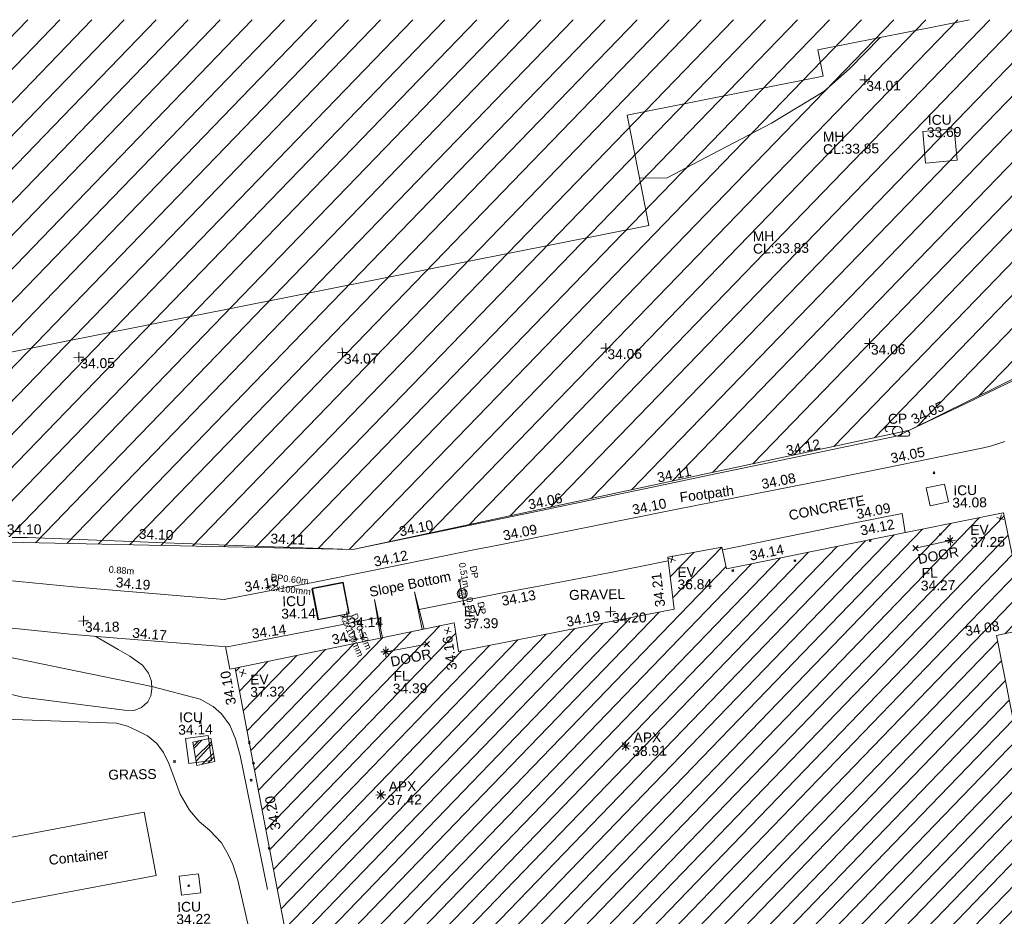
# Model space of a CAD drawing. Header units: millimetres. Extents: x -287732 to 520720, y -103372 to 287754.
# Tile 356 of 380: x 261136 to 298493, y 248016 to 282016. Entities that reach past the tile are written whole.
import ezdxf

# ---------------------------------------------------------------- set-up
doc = ezdxf.new("R2010")
doc.units = ezdxf.units.MM
for name, pattern in [('IMPORT-HIDDEN2 _3_', [4762.5, 3175, -1587.5]), ('IMPORT-UG_ELEC_LV_QLB2 _2_', [2700, 1500, -300.0000000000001, 0, -250, 150, -300.0000000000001, 0, -200]), ('IMPORT-UG_ELEC_STREET LIGHTING_QLB2 _2_', [2700, 1500, -300.0000000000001, 0, -250, 150, -300.0000000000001, 0, -200]), ('IMPORT-UG_WATER_QLB2 _2_', [2500, 1500, -300.0000000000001, 0, -50, 150, -300.0000000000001, 0, -200])]:
    doc.linetypes.add(name, pattern=pattern)
for name, color, linetype, lineweight, true_color in [('00_TOPO_APEX_BUILDING', 7, 'Continuous', 9, 0x666666), ('00_TOPO_EAVE', 7, 'Continuous', 9, 0x666666), ('00_TOPO_FURN_POLE_CAMERA', 7, 'Continuous', 9, 0x666666), ('00_TOPO_LEVEL_FLOOR', 7, 'Continuous', 9, 0x666666), ('00_TOPO_SERV_MH', 7, 'Continuous', 9, 0x666666), ('00_TOPO_SERV_STOP_VALVE', 7, 'Continuous', 9, 0x666666), ('00_UAV_APEX_BUILDING', 7, 'Continuous', 9, 0x666666), ('00_UAV_BUILDING_HATCH', 7, 'Continuous', 9, 0x999999), ('00_UAV_BUILDING_OUTLINE', 5, 'Continuous', 9, 0x0000ff), ('00_UAV_EAVE', 7, 'Continuous', 9, 0x666666), ('00_UAV_FENCE', 7, 'Continuous', 9, 0x264c2f), ('00_UAV_FOOTPATH', 7, 'Continuous', 9, 0xa50000), ('00_UAV_FORM_LINES', 7, 'Continuous', 9, 0x666666), ('00_UAV_FURN_POLE_CAMERA', 7, 'Continuous', 9, 0x5200a5), ('00_UAV_HEDGE', 7, 'Continuous', 9, 0x52a552), ('00_UAV_INT_DOOR', 7, 'Continuous', 9, 0x7f4f3f), ('00_UAV_LEVEL_FLOOR', 7, 'Continuous', 9, 0x666666), ('00_UAV_LEVEL_SPOT', 7, 'Continuous', 9, 0x666666), ('00_UAV_SERV_IC', 5, 'Continuous', 9, 0x0000ff), ('00_UAV_SLOPE_BOTTOM', 30, 'Continuous', 9, 0xff7f00), ('00_UAV_WALL_RETAINING', 7, 'Continuous', 9, 0x7c00a5), ('01_DTM_CONTOUR_MNR', 7, 'Continuous', 9, 0xa5a552), ('12333-PUM-2D-U-0001-C01 - Rev2_REVIT IMPORT_dwg', 7, 'Continuous', 9, 0x767676), ('PUM-CHAMBER EXTENTS', 6, 'IMPORT-HIDDEN2 _3_', 9, 0xff00ff), ('PUM-ELECTRIC-LV-QLB2', 1, 'IMPORT-UG_ELEC_LV_QLB2 _2_', 9, 0xff0000), ('PUM-ELECTRIC-MH', 1, 'Continuous', 9, 0xff0000), ('PUM-UNABLE TO SURVEY', 190, 'Continuous', 9, 0x7f00ff), ('PUM-WATER-MH', 5, 'Continuous', 9, 0x0000ff), ('PUM-WATER-QLB2', 5, 'IMPORT-UG_WATER_QLB2 _2_', 9, 0x0000ff)]:
    doc.layers.add(name, color=color, linetype=linetype, lineweight=lineweight, true_color=true_color)
for name, color, linetype, lineweight in [('00_UAV_BUILDING_UNDER_CONSTRUCTION', 7, 'Continuous', 9), ('00_UAV_CONTAINER', 7, 'Continuous', 9), ('00_UAV_SURFACE', 7, 'Continuous', 9), ('00_UAV_SURVEY_TEXT', 7, 'Continuous', 9), ('GEN-TEXT', 7, 'Continuous', 9)]:
    doc.layers.add(name, color=color, linetype=linetype, lineweight=lineweight)
doc.styles.add('Arial_1', font='arial.ttf', dxfattribs={"height": 250})
doc.styles.add('Swis721 Lt BT', font='swissl.ttf', dxfattribs={"height": 399.9999999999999})
doc.styles.add('Swis721 Lt BT_2', font='swissl.ttf', dxfattribs={"height": 375})

# ---------------------------------------------------------------- blocks, each defined once
blk = doc.blocks.new('12333-PUM-2D-U-0001-C01 - Rev2_REVIT IMPORT_dwg_MSL_Apex_SYM-2077252-Site Location Plan Proposed')
at = {"layer": '00_TOPO_APEX_BUILDING', "color": 254, "true_color": 0xcccccc, "flags": 128}
for points in [[(0, -500.8627267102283), (0, 0), (-500.8627267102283, 0)], [(354.163430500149, 354.1634305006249), (0, 0), (-354.1634305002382, 354.1634305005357)], [(354.1634305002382, -354.1634305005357), (0, 0), (-354.163430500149, -354.1634305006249)], [(500.8627267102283, 0), (0, 0), (0, 500.8627267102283)]]:
    blk.add_lwpolyline(points, dxfattribs=at)
blk = doc.blocks.new('12333-PUM-2D-U-0001-C01 - Rev2_REVIT IMPORT_dwg_MSL_Eaves_SYM_1-V82-Site Location Plan Proposed')
at = {"layer": '00_TOPO_EAVE', "color": 254, "true_color": 0xcccccc}
for p, q in [((356.5791934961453, -116.0873754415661), (-356.5791934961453, 116.0873754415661)), ((-116.0873754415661, -356.5791934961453), (116.0873754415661, 356.5791934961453))]:
    blk.add_line(p, q, dxfattribs=at)
blk = doc.blocks.new('12333-PUM-2D-U-0001-C01 - Rev2_REVIT IMPORT_dwg_MSL_cctvPole_SYM-2077583-Site Location Plan Proposed')
at = {"layer": '00_TOPO_FURN_POLE_CAMERA', "color": 254, "true_color": 0xcccccc}
for p, q in [((0, 500.1082586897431), (-1000.216517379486, 500.1082586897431)), ((0, -500.1082586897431), (1000.21651737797, -500.1082586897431))]:
    blk.add_line(p, q, dxfattribs=at)
blk.add_circle((0, 0), 500.1082586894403, dxfattribs=at)
for centre, radius, start, end in [((-1000.216517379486, 250.0541293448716), 250.0541293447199, 89.99999999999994, 269.9999999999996), ((1000.21651737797, -250.0541293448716), 250.0541293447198, 269.9999999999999, 89.99999999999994)]:
    blk.add_arc(centre, radius, start, end, dxfattribs=at)
blk = doc.blocks.new('12333-PUM-2D-U-0001-C01 - Rev2_REVIT IMPORT_dwg_MSL_Sluice_Valve_SYM-2077246-Site Location Plan Proposed')
at = {"layer": '00_TOPO_SERV_STOP_VALVE', "color": 254, "true_color": 0xcccccc}
blk.add_circle((0, 0), 500.0000000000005, dxfattribs=at)
at = {"layer": '00_TOPO_SERV_STOP_VALVE', "insert": (0, 198.9876086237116), "char_height": 399.9999999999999, "width": 785.1100955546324, "attachment_point": 2, "line_spacing_factor": 1.005061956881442, "style": 'Swis721 Lt BT'}
blk.add_mtext('SV', dxfattribs=at)
blk = doc.blocks.new('12333-PUM-2D-U-0001-C01 - Rev2_REVIT IMPORT_dwg_MSL_FLlvl_SYM-V156-Site Location Plan Proposed')
at = {"layer": '00_TOPO_LEVEL_FLOOR', "color": 254, "true_color": 0xcccccc, "flags": 128}
for points in [[(0, -38.9261101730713), (0, 0), (-38.9261101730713, 0)], [(38.9261101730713, 0), (0, 0), (0, 38.9261101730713)]]:
    blk.add_lwpolyline(points, dxfattribs=at)
blk = doc.blocks.new('12333-PUM-2D-U-0001-C01 - Rev2_REVIT IMPORT_dwg_MSL_Node_Linework-V178-Site Location Plan Proposed')
at = {"layer": '00_UAV_INT_DOOR', "color": 9, "true_color": 0xd4c4bf, "flags": 128}
for points in [[(530.3860888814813, 530.3860888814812), (0, 0), (-530.3860888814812, 530.3860888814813)], [(530.3860888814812, -530.3860888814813), (0, 0), (-530.3860888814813, -530.3860888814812)]]:
    blk.add_lwpolyline(points, dxfattribs=at)
blk = doc.blocks.new('12333-PUM-2D-U-0001-C01 - Rev2_REVIT IMPORT_dwg_UAV-2077255-Site Location Plan Proposed')
at = {"layer": '00_UAV_LEVEL_SPOT', "color": 254, "true_color": 0xcccccc, "flags": 128}
for points in [[(0, -500.0000000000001), (0, 0), (-500.0000000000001, 0)], [(500.0000000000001, 0), (0, 0), (0, 500.0000000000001)]]:
    blk.add_lwpolyline(points, dxfattribs=at)
blk = doc.blocks.new('12333-PUM-2D-U-0001-C01 - Rev2_REVIT IMPORT_dwg_MGS62954_T2_Galway_ITM_3d_Rev1-2077680-Site Location Plan Proposed')
at = {"layer": '00_UAV_BUILDING_HATCH', "true_color": 0xcccccc}
h = blk.add_hatch(dxfattribs=at)
h.set_pattern_fill('FP_1', color=254, style=0, pattern_type=2)
h.set_pattern_definition([(45, (0, 0), (-441.9417382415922, 441.9417382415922), [])])
h.paths.add_polyline_path([(534124497.0780003, 725775488.5585002), (534146780.0780002, 725779531.5585002), (534146621.0780002, 725780328.5585002), (534183857.1075001, 725787049.1125003), (534184497.1075001, 725783702.1125001), (534202575.1075001, 725786975.1125003), (534201976.1075, 725790381.1125002), (534239197.0865001, 725797194.0905002), (534239338.0865001, 725796376.0905002), (534261663.0865001, 725800388.0905001), (534259564.2060555, 725811742.1253061), (534258677.2803519, 725812121.8622999), (534251257.0865, 725810806.0905002), (534250975.0865, 725812184.0905002), (534249213.0865002, 725811873.0905002), (534249448.0865, 725810468.0905002), (534244617.0865, 725809642.0905), (534241121.0865001, 725828862.0905001), (534229957.0865001, 725826793.0905), (534233411.0865, 725807582.0905), (534221779.0865001, 725805445.0905001), (534220752.0865002, 725810867.0905001), (534215719.0865001, 725809946.0905001), (534216316.0865001, 725806625.0905002), (534217076.0865, 725806760.0905002), (534217446.0865001, 725804662.0905001), (534205756.3195001, 725802533.2090001), (534204628.3195002, 725808845.209), (534205810.3195, 725809078.2090003), (534204970.3195001, 725813494.2090002), (534194424.3195002, 725811546.2090002), (534194268.3195002, 725812372.2090002), (534192207.3195, 725812030.2090002), (534192421.3195001, 725810057.2090002), (534184208.6855001, 725808590.6470003), (534184063.6855002, 725809679.6470002), (534175719.6855002, 725808111.6470002), (534177568.6855002, 725797421.6470003), (534162796.3485001, 725794713.2465), (534162440.3485001, 725796856.2465003), (534164478.3485001, 725797191.2465001), (534163879.3485, 725800515.2465003), (534159002.3485001, 725799595.2465), (534159605.3485001, 725796262.2465003), (534160352.3485001, 725796441.2465003), (534160696.3485001, 725794215.2465001), (534156777.3485001, 725793541.2465), (534156175.3485001, 725796880.2465001), (534147633.3485, 725795342.2465001), (534144688.0165001, 725811270.4695), (534133601.7440002, 725809323.8415003), (534137148.0780001, 725790044.5585002), (534122321.0780001, 725787372.5585002), (534124333.8503805, 725776380.0093426)])
at = {"layer": '00_UAV_BUILDING_OUTLINE', "color": 254, "true_color": 0xcccccc, "flags": 128}
for points in [[(534177568.6855001, 725797421.6470002), (534176816.1715772, 725801772.3088913), (534175964.1685268, 725806698.1675212), (534175719.6855001, 725808111.6470001), (534179223.4261873, 725808770.068069), (534184063.6855001, 725809679.6470001), (534184073.5545941, 725809605.5267013), (534184208.6855001, 725808590.6470002), (534188122.7548959, 725809289.5975977), (534192421.3195, 725810057.2090002), (534192353.1106802, 725810686.0688213), (534192207.3195001, 725812030.2090001), (534194268.3195002, 725812372.2090001), (534194424.3195, 725811546.2090001), (534195129.1004706, 725811676.3923236), (534200045.8849341, 725812584.5941192), (534204962.6693977, 725813492.7959146), (534204970.3195, 725813494.209), (534205810.3195001, 725809078.2090002)], [(534205322.7062679, 725808982.0889635), (534204628.3195001, 725808845.209), (534205383.0594226, 725804621.8770932)]]:
    blk.add_lwpolyline(points, dxfattribs=at)
at = {"layer": '00_UAV_BUILDING_UNDER_CONSTRUCTION', "color": 254, "true_color": 0xcccccc, "flags": 128}
blk.add_lwpolyline([(534204015.1907379, 725832208.9959495), (534198237.8403875, 725831168.2429847), (534198419.349444, 725830160.663427), (534190953.8624628, 725828815.8033723), (534191710.0776042, 725824617.9581954), (534155139.3127826, 725818029.9672322), (534154449.7588311, 725821857.7677755), (534152171.3124474, 725821447.3201334), (534151544.0126204, 725824929.5402172), (534149691.2311329, 725824595.7734022), (534148144.0752541, 725833184.229898)], dxfattribs=at)
at = {"layer": '00_UAV_CONTAINER', "color": 254, "true_color": 0xcccccc, "flags": 128}
blk.add_lwpolyline([(534166250.4339115, 725801696.3150328), (534172169.6855, 725802710.6470002), (534172582.778212, 725800304.3210847), (534166652.778212, 725799286.3210847)], close=True, dxfattribs=at)
at = {"layer": '00_UAV_FENCE', "color": 254, "true_color": 0xcccccc, "flags": 128}
blk.add_lwpolyline([(534166899.4387242, 725813223.2268249), (534167916.159, 725813205.2715001), (534171891.6311963, 725812975.2788124), (534172825.1590001, 725812921.2715001), (534176884.3305345, 725812706.4255056), (534180269.1590001, 725812527.2715002), (534181851.3010286, 725812827.4035779), (534186763.4701491, 725813759.2412367), (534186832.159, 725813772.2715001), (534191674.1641963, 725814698.1260445), (534194070.1590002, 725815156.2715001), (534196585.086945, 725815635.926441), (534201012.1590001, 725816480.2715001), (534201461.1223919, 725816683.1754432), (534203585.8995001, 725817643.4445002), (534206007.1436184, 725818762.9237931)], dxfattribs=at)
at = {"layer": '00_UAV_FOOTPATH', "color": 254, "true_color": 0xcccccc, "flags": 128}
for points in [[(534166005.4595491, 725811716.809982), (534169648.3195001, 725811302.2090001), (534170974.8155445, 725811166.6954497), (534175345.3195, 725810720.2090001), (534175943.0557647, 725810823.5000451), (534178794.3195, 725811316.2090001), (534180865.7868276, 725811698.2224944), (534184916.3195, 725812445.2090001), (534185783.1067752, 725812603.2206548), (534190702.0378945, 725813499.9209954), (534192530.3195001, 725813833.2090001), (534195622.8074268, 725814385.9089699), (534198405.3195, 725814883.209), (534200542.1625662, 725815279.597225), (534204254.3195, 725815968.2090001), (534204527.4747003, 725816031.3882775), (534204797.7446232, 725816105.9506886), (534205064.655124, 725816191.7654254)], [(534194286.7305337, 725812274.7249377), (534199203.6470066, 725813181.1000857), (534201125.8995, 725813535.4445), (534201226.6795392, 725812802.7041032)], [(534192222.6111979, 725811889.2252609), (534189962.159, 725811470.2715), (534187299.3224502, 725811018.0428112), (534185852.159, 725810772.2715001), (534182738.8171406, 725810210.4867618)], [(534181157.5872691, 725809925.162872), (534180360.159, 725809781.2715), (534176232.2384698, 725809064.5372256), (534175430.1590001, 725808925.2715), (534171263.6615101, 725809327.2328229), (534169615.159, 725809486.2715001), (534166295.5812912, 725809888.0993348), (534165187.159, 725810022.2715001), (534161319.0720394, 725810367.6085664), (534160225.159, 725810465.2715), (534156325.9032659, 725810580.7099922), (534155969.1590002, 725810591.2715001), (534156639.3485, 725806401.2465001), (534156787.1384279, 725806428.1969497)]]:
    blk.add_lwpolyline(points, dxfattribs=at)
at = {"layer": '00_UAV_FORM_LINES', "color": 254, "true_color": 0xcccccc, "flags": 128}
for points in [[(534176798.6855001, 725799691.6470001), (534175857.6855001, 725804793.6470001), (534175691.6855001, 725805424.6470001), (534175476.6855001, 725805954.6470002), (534175176.6855001, 725806388.6470001), (534174856.6855, 725806664.6470001), (534174377.6855001, 725806961.6470001), (534172545.9977092, 725807470.0779607), (534167457.6855, 725808609.6470001), (534166691.6855001, 725808766.6470002), (534165962.6855001, 725808936.647), (534165256.6855001, 725809013.6470002), (534164486.6855, 725809009.6470002), (534160181.8393245, 725809367.2946676), (534159119.6855001, 725809428.6470002), (534158357.6855001, 725809352.6470002), (534157761.6855, 725809307.6470002), (534156236.693498, 725808918.6457199)], [(534165337.2367531, 725806359.4939106), (534166562.6855, 725806349.6470001), (534171183.6855001, 725806103.6470001), (534171595.6855001, 725805976.6470001), (534171932.6855001, 725805823.6470002), (534172350.6855001, 725805606.6470001), (534172704.6855, 725805307.6470002), (534172943.6855001, 725804953.6470002), (534173137.6855001, 725804533.6470001), (534173332.6855001, 725803988.6470001), (534173552.6855001, 725803367.6470002), (534173899.6855001, 725802748.6470001), (534174253.6855001, 725802324.6470001), (534174652.6855, 725801966.6470002), (534175090.6855001, 725801496.6470002), (534175335.6855001, 725801051.6470002), (534175498.6855, 725800671.6470002), (534175686.6855001, 725800073.6470002), (534176291.0177509, 725797187.3959152)]]:
    blk.add_lwpolyline(points, dxfattribs=at)
at = {"layer": '00_UAV_HEDGE', "color": 254, "true_color": 0xcccccc, "flags": 128}
blk.add_lwpolyline([(534170459.1092148, 725809404.8517116), (534171298.1589999, 725808890.2715), (534171736.159, 725808636.2715), (534172206.159, 725808288.2715), (534172438.159, 725807980.2715), (534172535.159, 725807671.2715), (534172551.159, 725807374.2715), (534172509.1589999, 725807118.2715), (534172386.159, 725806885.2715), (534172139.1589999, 725806676.2715001), (534171862.1589999, 725806574.2715), (534171492.1589999, 725806588.2715), (534167632.159, 725807146.2715), (534165766.0666478, 725807655.1537062)], dxfattribs=at)
at = {"layer": '00_UAV_INT_DOOR', "color": 254, "true_color": 0xcccccc}
for p, q in [((534202935.159, 725812481.2715), (534201611.159, 725812206.2715)), ((534181451.159, 725808633.2715), (534183008.159, 725808893.2715))]:
    blk.add_line(p, q, dxfattribs=at)
at = {"layer": '00_UAV_SERV_IC', "color": 254, "true_color": 0xcccccc, "flags": 128}
for points in [[(534202167.9255, 725828005.719), (534203360.9254999, 725828087.719), (534203443.4592103, 725826886.9541659), (534202250.4592104, 725826804.954166)], [(534202888.9255, 725813945.719), (534202193.9255, 725813808.7190001), (534202061.1888422, 725814482.091096), (534202756.1888422, 725814619.0910958)], [(534178682.9255, 725811069.7189999), (534179864.9255, 725811275.719), (534180071.8242065, 725810088.5623443), (534178889.8242065, 725809882.5623442)], [(534173788.6855001, 725805469.6470002), (534174653.6855001, 725805575.6470002), (534174769.7019705, 725804628.9088217), (534173904.7019704, 725804522.9088217)], [(534173532.6855, 725799534.6470001), (534173458.6855001, 725800262.6470001), (534174192.3633919, 725800337.2241483), (534174266.3633917, 725799609.2241483)]]:
    blk.add_lwpolyline(points, close=True, dxfattribs=at)
at = {"layer": '00_UAV_SLOPE_BOTTOM', "color": 254, "true_color": 0xcccccc}
for p, q in [((534182577.159, 725810879.2715), (534182919.121706, 725809464.5611863)), ((534181056.1589999, 725810625.2715), (534181269.2348656, 725809154.5153372))]:
    blk.add_line(p, q, dxfattribs=at)
at = {"layer": '00_UAV_SURFACE', "color": 254, "true_color": 0xcccccc, "flags": 128}
blk.add_lwpolyline([(534175719.6855001, 725808111.6470001), (534175516.1589999, 725808080.2714999), (534175375.3959561, 725808930.5547447)], dxfattribs=at)
at = {"layer": '00_UAV_WALL_RETAINING', "color": 254, "true_color": 0xcccccc}
for p, q in [((534182577.159, 725810879.2715), (534182844.8609106, 725809450.6061375)), ((534181056.1589999, 725810625.2715), (534181335.1124306, 725809166.895014))]:
    blk.add_line(p, q, dxfattribs=at)
at = {"layer": '01_DTM_CONTOUR_MNR', "color": 254, "true_color": 0xcccccc, "flags": 128}
blk.add_lwpolyline([(534191385.4512206, 725826420.0000001), (534192430.0000002, 725826420.0000001), (534194430.0000002, 725827420.0000001), (534196430.0000002, 725828420.0000001), (534198430.0000002, 725829586.6666669), (534199430.0000002, 725830420.0000001), (534200604.5996266, 725831594.5996265)], dxfattribs=at)
for name, p, xscale, yscale, zscale in [('12333-PUM-2D-U-0001-C01 - Rev2_REVIT IMPORT_dwg_UAV-2077255-Site Location Plan Proposed', (534200000.0000001, 725830000), 0.375, 0.375, 0.375), ('12333-PUM-2D-U-0001-C01 - Rev2_REVIT IMPORT_dwg_UAV-2077255-Site Location Plan Proposed', (534170000, 725820000.0000001), 0.375, 0.375, 0.375), ('12333-PUM-2D-U-0001-C01 - Rev2_REVIT IMPORT_dwg_UAV-2077255-Site Location Plan Proposed', (534180000, 725820000.0000001), 0.375, 0.375, 0.375), ('12333-PUM-2D-U-0001-C01 - Rev2_REVIT IMPORT_dwg_UAV-2077255-Site Location Plan Proposed', (534190000.0000001, 725820000.0000001), 0.375, 0.375, 0.375), ('12333-PUM-2D-U-0001-C01 - Rev2_REVIT IMPORT_dwg_UAV-2077255-Site Location Plan Proposed', (534200000.0000001, 725820000.0000001), 0.375, 0.375, 0.375), ('12333-PUM-2D-U-0001-C01 - Rev2_REVIT IMPORT_dwg_MSL_cctvPole_SYM-2077583-Site Location Plan Proposed', (534201006.159, 725816648.2715001), 0.375, 0.375, 0.375), ('12333-PUM-2D-U-0001-C01 - Rev2_REVIT IMPORT_dwg_MSL_Eaves_SYM_1-V82-Site Location Plan Proposed', (534204849.3195, 725813279.2090001), 0.375, 0.375, 0.375), ('12333-PUM-2D-U-0001-C01 - Rev2_REVIT IMPORT_dwg_MSL_FLlvl_SYM-V156-Site Location Plan Proposed', (534202935.159, 725812481.2715), 4.94, 4.94, 4.94), ('12333-PUM-2D-U-0001-C01 - Rev2_REVIT IMPORT_dwg_MSL_Node_Linework-V178-Site Location Plan Proposed', (534202935.159, 725812481.2715), 0.19, 0.19, 0.19), ('12333-PUM-2D-U-0001-C01 - Rev2_REVIT IMPORT_dwg_MSL_Eaves_SYM_1-V82-Site Location Plan Proposed', (534192358.3195, 725811949.209), 0.375, 0.375, 0.375), ('12333-PUM-2D-U-0001-C01 - Rev2_REVIT IMPORT_dwg_MSL_Node_Linework-V178-Site Location Plan Proposed', (534201611.159, 725812206.2715), 0.19, 0.19, 0.19), ('12333-PUM-2D-U-0001-C01 - Rev2_REVIT IMPORT_dwg_MSL_Sluice_Valve_SYM-2077246-Site Location Plan Proposed', (534184386.9255, 725810788.719), 0.375, 0.375, 0.375), ('12333-PUM-2D-U-0001-C01 - Rev2_REVIT IMPORT_dwg_UAV-2077255-Site Location Plan Proposed', (534170000, 725810000), 0.375, 0.375, 0.375), ('12333-PUM-2D-U-0001-C01 - Rev2_REVIT IMPORT_dwg_UAV-2077255-Site Location Plan Proposed', (534180000, 725810000), 0.375, 0.375, 0.375), ('12333-PUM-2D-U-0001-C01 - Rev2_REVIT IMPORT_dwg_UAV-2077255-Site Location Plan Proposed', (534190000.0000001, 725810000), 0.375, 0.375, 0.375), ('12333-PUM-2D-U-0001-C01 - Rev2_REVIT IMPORT_dwg_MSL_Eaves_SYM_1-V82-Site Location Plan Proposed', (534183813.3485, 725809386.2465), 0.375, 0.375, 0.375), ('12333-PUM-2D-U-0001-C01 - Rev2_REVIT IMPORT_dwg_MSL_Node_Linework-V178-Site Location Plan Proposed', (534183008.159, 725808893.2715), 0.19, 0.19, 0.19), ('12333-PUM-2D-U-0001-C01 - Rev2_REVIT IMPORT_dwg_MSL_FLlvl_SYM-V156-Site Location Plan Proposed', (534181451.159, 725808633.2715), 4.94, 4.94, 4.94), ('12333-PUM-2D-U-0001-C01 - Rev2_REVIT IMPORT_dwg_MSL_Node_Linework-V178-Site Location Plan Proposed', (534181451.159, 725808633.2715), 0.19, 0.19, 0.19), ('12333-PUM-2D-U-0001-C01 - Rev2_REVIT IMPORT_dwg_MSL_Eaves_SYM_1-V82-Site Location Plan Proposed', (534176002.3485, 725807927.2465), 0.375, 0.375, 0.375), ('12333-PUM-2D-U-0001-C01 - Rev2_REVIT IMPORT_dwg_MSL_Apex_SYM-2077252-Site Location Plan Proposed', (534190486.1075, 725804898.1125001), 0.375, 0.375, 0.375), ('12333-PUM-2D-U-0001-C01 - Rev2_REVIT IMPORT_dwg_MSL_Apex_SYM-2077252-Site Location Plan Proposed', (534181161.1075, 725803206.1125001), 0.375, 0.375, 0.375)]:
    blk.add_blockref(name, p, dxfattribs=dict(xscale=xscale, yscale=yscale, zscale=zscale))
at = {"layer": '00_TOPO_SERV_MH', "char_height": 375, "attachment_point": 1, "line_spacing_factor": 1.005061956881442, "style": 'Swis721 Lt BT_2'}
for s, insert, width in [('MH', (534198368.745186, 725828054.0228232), 949.779278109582), ('CL:33.85', (534198368.745186, 725827580.929608), 2440.932744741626), ('MH', (534195643.745186, 725824327.0228231), 949.779278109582), ('CL:33.83', (534195643.745186, 725823853.9296076), 2440.932744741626)]:
    blk.add_mtext(s, dxfattribs=dict(at, insert=insert, width=width))
at = {"layer": '00_UAV_APEX_BUILDING', "char_height": 375, "attachment_point": 1, "line_spacing_factor": 1.005061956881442, "style": 'Swis721 Lt BT_2'}
for s, insert, width in [('APX', (534190791.6508174, 725805397.8907456), 1130.237340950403), ('38.91', (534190732.071278, 725804885.884367), 1495.902363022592), ('APX', (534181466.6508175, 725803705.8907455), 1130.237340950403), ('37.42', (534181407.071278, 725803193.8843671), 1495.902363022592)]:
    blk.add_mtext(s, dxfattribs=dict(at, insert=insert, width=width))
at = {"layer": '00_UAV_BUILDING_OUTLINE', "color": 251, "true_color": 0x666666, "char_height": 375, "width": 1495.902363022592, "attachment_point": 1, "line_spacing_factor": 1.005061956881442, "style": 'Swis721 Lt BT_2'}
for s, insert, rotation in [('34.12', (534199498.4806437, 725813088.4188496), 10.465405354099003), ('34.14', (534195284.9872571, 725812208.7941215), 10.465405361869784), ('34.21', (534191706.3113957, 725810125.7027444), 96.19034502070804), ('34.19', (534188281.8037931, 725809821.0633191), 10.12480832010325), ('34.11', (534179377.6631913, 725809302.9501489), 10.64287073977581), ('34.08', (534203413.4906806, 725809211.4414986), 8.407315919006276), ('34.16', (534183771.2623869, 725807862.0218141), 97.58430427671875), ('34.10', (534175371.0607147, 725806681.588799), 99.81309590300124), ('34.20', (534176978.9893054, 725801911.7075785), 99.81309591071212)]:
    blk.add_mtext(s, dxfattribs=dict(at, insert=insert, rotation=rotation))
at = {"layer": '00_UAV_CONTAINER', "color": 251, "true_color": 0x666666, "insert": (534168508.373848, 725801142.4993913), "char_height": 375, "width": 2621.390807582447, "attachment_point": 1, "rotation": 5.328904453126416, "line_spacing_factor": 1.005061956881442, "style": 'Swis721 Lt BT_2'}
blk.add_mtext('Container', dxfattribs=at)
at = {"layer": '00_UAV_EAVE', "char_height": 375, "attachment_point": 1, "line_spacing_factor": 1.005061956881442, "style": 'Swis721 Lt BT_2'}
for s, insert, width in [('EV', (534203700.9840541, 725813048.3772705), 736.078940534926), ('37.25', (534203696.3156508, 725812581.6266464), 1495.902363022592), ('EV', (534192563.3428959, 725811639.3300931), 736.078940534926), ('36.84', (534192558.6744927, 725811172.5794691), 1495.902363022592), ('EV', (534184432.3254015, 725810298.0056138), 736.078940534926), ('37.39', (534184427.6569983, 725809831.2549896), 1495.902363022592), ('EV', (534176283.9310911, 725807850.7459375), 736.078940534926), ('37.32', (534176279.2626879, 725807383.9953133), 1495.902363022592)]:
    blk.add_mtext(s, dxfattribs=dict(at, insert=insert, width=width))
at = {"layer": '00_UAV_FENCE', "color": 251, "true_color": 0x666666, "char_height": 375, "width": 1495.902363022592, "attachment_point": 1, "line_spacing_factor": 1.005061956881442, "style": 'Swis721 Lt BT_2'}
for s, insert, rotation in [('34.05', (534201484.9851377, 725817237.4163058), 24.320053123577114), ('34.12', (534196737.881057, 725816169.2240349), 10.79795073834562), ('34.11', (534191826.7062173, 725815231.4958001), 10.825032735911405), ('34.06', (534186916.0666254, 725814292.5954154), 10.819182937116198), ('34.10', (534167158.1441619, 725813713.9649029), 358.9882591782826), ('34.10', (534172169.6636853, 725813455.3312049), 356.707206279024), ('34.10', (534182004.6217355, 725813360.5500166), 10.741367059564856), ('34.11', (534177160.1562284, 725813187.7492543), 356.97024554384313)]:
    blk.add_mtext(s, dxfattribs=dict(at, insert=insert, rotation=rotation))
at = {"layer": '00_UAV_FOOTPATH', "color": 251, "true_color": 0x666666, "char_height": 375, "attachment_point": 1, "line_spacing_factor": 1.005061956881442, "style": 'Swis721 Lt BT_2'}
for s, insert, width, rotation in [('34.05', (534200697.6440799, 725815812.1175189), 1495.902363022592, 10.509014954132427), ('34.08', (534195781.7793181, 725814917.39773), 1495.902363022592, 10.133109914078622), ('Footpath', (534192677.9709563, 725814476.5624807), 2436.183848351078, 6.4122848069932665), ('34.10', (534190859.1700808, 725814031.9565586), 1495.902363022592, 10.331332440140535), ('34.09', (534199359.727612, 725813713.4450953), 1495.902363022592, 10.44454593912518), ('34.09', (534185940.2389614, 725813135.2562181), 1495.902363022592, 10.331332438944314), ('34.12', (534181021.8268963, 725812230.5793873), 1495.902363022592, 10.44890883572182), ('34.19', (534171273.851333, 725811633.9533675), 1495.902363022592, 354.16695463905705), ('34.15', (534176105.0769773, 725811354.067186), 1495.902363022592, 9.804101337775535), ('34.13', (534185845.2552692, 725810660.6452), 1495.902363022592, 9.638560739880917), ('34.14', (534176353.5547032, 725809584.0521446), 1495.902363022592, 7.011876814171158), ('34.17', (534171865.8770243, 725809709.9695996), 1495.902363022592, 354.4894645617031)]:
    blk.add_mtext(s, dxfattribs=dict(at, insert=insert, width=width, rotation=rotation))
at = {"layer": '00_UAV_FURN_POLE_CAMERA', "color": 251, "true_color": 0x666666, "insert": (534200652.9883657, 725817314.8253157), "char_height": 375, "width": 816.8101791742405, "attachment_point": 1, "line_spacing_factor": 1.005061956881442, "style": 'Swis721 Lt BT_2'}
blk.add_mtext('CP', dxfattribs=at)
at = {"layer": '00_UAV_INT_DOOR', "color": 251, "true_color": 0x666666, "char_height": 375, "width": 1790.333939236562, "attachment_point": 1, "line_spacing_factor": 1.005061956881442, "style": 'Swis721 Lt BT_2'}
for insert, rotation in [((534201660.9517022, 725811968.3866615), 9.981949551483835), ((534181588.838111, 725808424.4359014), 10.763022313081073)]:
    blk.add_mtext('DOOR', dxfattribs=dict(at, insert=insert, rotation=rotation))
at = {"layer": '00_UAV_LEVEL_FLOOR', "char_height": 375, "attachment_point": 1, "line_spacing_factor": 1.005061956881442, "style": 'Swis721 Lt BT_2'}
for s, insert, width in [('FL', (534201826.8208285, 725811451.5871811), 683.841080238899), ('34.27', (534201789.2248764, 725810970.6623267), 1495.902363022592), ('FL', (534181726.9834995, 725807895.9846654), 683.841080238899), ('34.39', (534181689.3875474, 725807415.0598108), 1495.902363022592)]:
    blk.add_mtext(s, dxfattribs=dict(at, insert=insert, width=width))
at = {"layer": '00_UAV_LEVEL_SPOT', "char_height": 375, "width": 1495.902363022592, "attachment_point": 1, "line_spacing_factor": 1.005061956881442, "style": 'Swis721 Lt BT_2'}
for s, insert in [('34.01', (534200051.8765643, 725829949.1441548)), ('34.05', (534170051.8765643, 725819949.1441548)), ('34.07', (534180051.8765643, 725819949.1441548)), ('34.06', (534190051.8765643, 725819949.1441548)), ('34.06', (534200051.8765643, 725819949.1441548)), ('34.18', (534170051.8765643, 725809949.1441547)), ('34.14', (534180051.8765643, 725809949.1441547)), ('34.20', (534190051.8765643, 725809949.1441547))]:
    blk.add_mtext(s, dxfattribs=dict(at, insert=insert))
at = {"layer": '00_UAV_SERV_IC', "color": 251, "true_color": 0x666666, "char_height": 375, "attachment_point": 1, "line_spacing_factor": 1.005061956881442, "style": 'Swis721 Lt BT_2'}
for s, insert, width in [('ICU', (534202362.1553192, 725828620.6375196), 1021.012723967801), ('33.69', (534202317.3271687, 725828150.2585187), 1495.902363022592), ('ICU', (534203083.1553192, 725814560.6375196), 1021.012723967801), ('34.08', (534203038.3271687, 725814090.2585187), 1495.902363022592), ('ICU', (534177553.8764007, 725810798.4017767), 1021.012723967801), ('34.14', (534177509.0482502, 725810328.0227759), 1495.902363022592), ('ICU', (534173566.763279, 725806465.5673286), 1021.012723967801), ('34.14', (534173521.9351284, 725805995.1883277), 1495.902363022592), ('ICU', (534173368.113937, 725799280.8936188), 1021.012723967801), ('34.22', (534173323.2857865, 725798810.5146179), 1495.902363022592)]:
    blk.add_mtext(s, dxfattribs=dict(at, insert=insert, width=width))
at = {"layer": '00_UAV_SLOPE_BOTTOM', "color": 251, "true_color": 0x666666, "insert": (534180833.0026674, 725811088.0185829), "char_height": 375, "width": 3685.143599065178, "attachment_point": 1, "rotation": 10.21729921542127, "line_spacing_factor": 1.005061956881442, "style": 'Swis721 Lt BT_2'}
blk.add_mtext('Slope Bottom', dxfattribs=at)
at = {"layer": '00_UAV_SURVEY_TEXT', "color": 251, "true_color": 0x666666, "insert": (534196795.1308621, 725813711.5977665), "char_height": 375, "width": 3286.236302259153, "attachment_point": 1, "rotation": 10.601691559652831, "line_spacing_factor": 1.005061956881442, "style": 'Swis721 Lt BT_2'}
blk.add_mtext('CONCRETE', dxfattribs=at)
at = {"layer": '00_UAV_SURVEY_TEXT', "color": 251, "true_color": 0x666666, "char_height": 375, "attachment_point": 1, "line_spacing_factor": 1.005061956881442, "style": 'Swis721 Lt BT_2'}
for s, insert, width in [('GRAVEL', (534188437.0530364, 725810849.9068358), 2322.210334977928), ('GRASS', (534170837.9702194, 725804337.8426498), 2018.280965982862)]:
    blk.add_mtext(s, dxfattribs=dict(at, insert=insert, width=width))
blk = doc.blocks.new('12333-PUM-2D-U-0001-C01 - Rev2_REVIT IMPORT_dwg-1620468-Site Location Plan Proposed')
at = {"layer": 'PUM-CHAMBER EXTENTS', "true_color": 0xfff4d4}
h = blk.add_hatch(dxfattribs=at)
h.set_pattern_fill('FP_14', style=0, pattern_type=2)
h.set_pattern_definition([(45, (-533641079.65, -725615854.3560001), (-618.7184335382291, 618.7184335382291), [])])
h.paths.add_polyline_path([(548820.3501529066, 143595.6438214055), (598554.726548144, 155705.0015586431), (665880.3501528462, 173780.643821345), (683590.8699340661, 180379.6662089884), (684126.2921456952, 185226.5029211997), (699646.6566527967, 190872.8378213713), (682994.2837554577, 214259.006618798), (606101.125900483, 215601.1816816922), (611594.7356529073, 198837.6438862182), (620808.8827925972, 194892.6093451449), (622809.8820558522, 181730.4029184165), (546425.3200724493, 167969.8622055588), (546575.8377649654, 166438.0438213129), (546752.1501529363, 166438.0438213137), (546742.8316869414, 165904.1892620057), (546628.8411191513, 165898.6287465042), (546695.6373264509, 165218.8438213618), (546866.450152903, 165218.8438213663), (546857.1396212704, 164685.4438213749), (546748.0496346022, 164685.4438213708), (546816.1401362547, 163992.4868640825), (546980.7501529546, 163999.6438213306), (547018.8501529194, 163466.2438213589), (546868.4915593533, 163459.7064912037), (546935.2364494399, 162780.4438212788), (547056.9501529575, 162780.4438212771), (547056.9501529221, 162323.2438212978), (546980.161284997, 162323.2438212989), (547055.3756635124, 161557.7871773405), (547133.1501528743, 161561.2438213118), (547171.2501528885, 161104.0438213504), (547100.2641136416, 161100.9574718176), (547167.3480998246, 160418.2438213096), (547285.5501528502, 160418.2438213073), (547285.5501528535, 159884.8438213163), (547219.760407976, 159884.8438213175), (547286.6641069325, 159203.9649537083), (547399.8501529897, 159199.0438212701), (547361.7501529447, 158665.6438213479), (547339.5218446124, 158666.0318179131), (547526.6396990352, 156761.7336278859), (547552.2501529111, 156760.643821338), (547555.1797682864, 156471.2813758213), (547638.940920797, 155618.8442227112), (547666.5501529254, 155617.6438213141), (547669.1799035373, 155311.1021300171), (547744.1895742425, 154547.7287972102), (547818.950152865, 154550.8438213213), (547809.6327005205, 154017.0473339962), (547796.3901281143, 154016.4838202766), (547863.8113582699, 153330.3380382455), (547895.150152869, 153331.6438213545), (547933.250152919, 152798.2438212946), (547916.1638860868, 152797.5464226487), (547983.7334397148, 152109.8911528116), (548047.5501528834, 152112.4438213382), (548085.6501528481, 151579.0438213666), (548036.089714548, 151577.0614038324), (548096.0084987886, 150967.2680052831), (548123.7501529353, 150969.4438212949), (548161.8501529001, 150436.0438213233), (548148.3134199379, 150434.9608826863), (548720.0288378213, 144616.6137300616)])
h.paths.add_polyline_path([(507602.6006529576, 195456.4678212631), (521342.9320607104, 197371.1634294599), (539189.5091527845, 196672.9153214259), (560381.472544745, 200828.8192643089), (577694.2496529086, 209009.0883214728), (593948.7272522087, 215813.3025891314), (467151.1844916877, 218026.5619307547), (468398.9507812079, 211588.5258330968), (490993.6907402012, 198483.5081887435), (503467.5815323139, 197676.0129840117), (507337.4300206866, 195598.8028811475)])
at = {"layer": 'PUM-CHAMBER EXTENTS', "true_color": 0xffaaff}
h = blk.add_hatch(dxfattribs=at)
h.set_pattern_fill('FP_3', color=211, style=0, pattern_type=2)
h.set_pattern_definition([(45, (-533641079.65, -725615854.3560001), (-265.1650429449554, 265.1650429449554), []), (45, (-533640902.873, -725615854.3560001), (-265.1650429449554, 265.1650429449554), [])])
h.paths.add_polyline_path([(533126.3501530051, 188592.6438213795), (533812.3501528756, 188730.6438212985), (533669.3501528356, 189619.6438213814), (532983.3501528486, 189481.643821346)])
at = {"layer": 'GEN-TEXT', "color": 253, "true_color": 0xaaaaaa}
for p, q in [((561246.9948137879, 199159.2884822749), (561317.705491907, 199229.9991603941)), ((561317.705491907, 199159.2884822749), (561246.9948137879, 199229.9991603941)), ((561445.4535853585, 196824.7954921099), (561516.1642634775, 196895.5061702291)), ((561516.1642634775, 196824.7954921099), (561445.4535853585, 196895.5061702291)), ((558794.4814376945, 196698.5125365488), (558781.9948138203, 196710.999160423)), ((558781.9948138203, 196640.2884823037), (558850.581337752, 196708.8750062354)), ((558852.7054919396, 196640.2884823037), (558794.4814376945, 196698.5125365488)), ((555913.9948138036, 195925.2884822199), (555984.7054919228, 195995.9991603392)), ((555984.7054919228, 195925.2884822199), (555913.9948138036, 195995.9991603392)), ((543174.9948138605, 195394.2884822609), (543245.7054919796, 195464.9991603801)), ((543245.7054919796, 195394.2884822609), (543174.9948138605, 195464.9991603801)), ((553553.9948138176, 195588.2884822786), (553624.7054919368, 195658.9991603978)), ((553624.7054919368, 195588.2884822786), (553553.9948138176, 195658.9991603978)), ((543321.9948138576, 194491.2884823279), (543392.7054919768, 194561.9991604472)), ((543392.7054919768, 194491.2884823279), (543321.9948138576, 194561.9991604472)), ((538865.994813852, 193186.2884822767), (538936.7054919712, 193256.999160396)), ((538936.7054919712, 193186.2884822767), (538865.994813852, 193256.999160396)), ((533245.9948138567, 190182.2884823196), (533316.7054919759, 190252.9991604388)), ((533316.7054919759, 190182.2884823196), (533245.9948138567, 190252.9991604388)), ((535128.863590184, 189431.1303840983), (535096.9948138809, 189462.9991604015)), ((535096.9948138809, 189392.2884822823), (535129.8918467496, 189425.185515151)), ((535167.7054920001, 189392.2884822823), (535128.863590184, 189431.1303840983)), ((535129.8918467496, 189425.185515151), (535167.7054920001, 189462.9991604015)), ((532243.9948138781, 188720.2884822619), (532314.7054919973, 188790.999160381)), ((532314.7054919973, 188720.2884822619), (532243.9948138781, 188790.999160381)), ((535262.7127023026, 188657.2812718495), (535236.9948137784, 188682.9991603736)), ((535307.7054918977, 188612.2884822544), (535262.7127023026, 188657.2812718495)), ((535265.5549777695, 188640.8486462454), (535307.7054918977, 188682.9991603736)), ((535236.9948137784, 188612.2884822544), (535265.5549777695, 188640.8486462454)), ((535829.6891755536, 185379.3047985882), (535773.9948137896, 185434.9991603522)), ((535773.9948137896, 185364.288482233), (535823.6907940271, 185413.9844624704)), ((535823.6907940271, 185413.9844624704), (535844.7054919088, 185434.9991603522)), ((535844.7054919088, 185364.288482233), (535829.6891755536, 185379.3047985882)), ((532698.9948138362, 184003.2884823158), (532769.7054919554, 184073.9991604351)), ((532769.7054919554, 184003.2884823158), (532698.9948138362, 184073.9991604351))]:
    blk.add_line(p, q, dxfattribs=at)
at = {"layer": 'GEN-TEXT', "color": 253, "true_color": 0xaaaaaa, "flags": 128}
for points in [[(535214.7054919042, 188029.9991604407), (535143.994813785, 187959.2884823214)], [(535143.994813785, 188029.9991604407), (535214.7054919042, 187959.2884823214)]]:
    blk.add_lwpolyline(points, close=True, dxfattribs=at)
at = {"layer": 'PUM-CHAMBER EXTENTS', "color": 211, "linetype": 'Continuous', "true_color": 0xffaaff, "flags": 128}
blk.add_lwpolyline([(532983.3501528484, 189481.6438213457), (533669.3501528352, 189619.6438213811), (533812.3501528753, 188730.6438212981), (533126.3501530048, 188592.6438213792)], close=True, dxfattribs=at)
at = {"layer": 'PUM-ELECTRIC-MH', "color": 21, "true_color": 0xffaaaa, "flags": 128}
blk.add_lwpolyline([(537835.35015292, 194045.6438213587), (537626.3501528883, 195230.6438212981), (538801.3501529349, 195437.6438213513), (539010.3501528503, 194252.6438214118)], close=True, dxfattribs=at)
at = {"layer": 'PUM-UNABLE TO SURVEY', "color": 7, "true_color": 0xfff4d4, "flags": 128}
blk.add_lwpolyline([(467151.1844916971, 218026.5619307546), (468398.9507812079, 211588.5258330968), (490993.6907402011, 198483.5081887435), (503467.5815323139, 197676.0129840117), (507602.6006529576, 195456.4678212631), (521342.9320607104, 197371.1634294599), (539189.5091527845, 196672.9153214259), (560381.472544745, 200828.8192643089), (577694.2496529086, 209009.0883214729), (593948.7272522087, 215813.3025891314)], dxfattribs=at)
at = {"layer": 'PUM-WATER-MH', "color": 161, "true_color": 0xaaaaff, "flags": 128}
blk.add_lwpolyline([(543208.350152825, 194774.6438212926), (543162.350152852, 195025.6438213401), (543402.3501528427, 195067.6438213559), (543448.3501528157, 194816.643821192)], close=True, dxfattribs=at)
at = {"layer": 'PUM-WATER-QLB2', "color": 161, "true_color": 0xaaaaff}
blk.add_line((543357.3501529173, 194526.6438213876), (543210.35015292, 195429.6438213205), dxfattribs=at)
blk.add_blockref('12333-PUM-2D-U-0001-C01 - Rev2_REVIT IMPORT_dwg_MGS62954_T2_Galway_ITM_3d_Rev1-2077680-Site Location Plan Proposed', (-533641079.6498471, -725615854.3561786))
at = {"layer": 'PUM-ELECTRIC-LV-QLB2', "char_height": 250, "attachment_point": 2, "line_spacing_factor": 0.9417779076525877, "style": 'Arial_1'}
for s, insert, width, rotation in [('0.88m', (530406.5781341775, 196164.2147715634), 1160.025439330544, 354.67793401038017), ('DP0.60m\\Px2x100mm', (536786.6568479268, 195721.6792556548), 2038.461589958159, 352.4102970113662), ('DP0.52m\\Px2x100mm', (539576.747334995, 193611.7212562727), 2038.461589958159, 292.34134306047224)]:
    blk.add_mtext(s, dxfattribs=dict(at, insert=insert, width=width, rotation=rotation))
at = {"layer": 'PUM-WATER-QLB2', "char_height": 250, "attachment_point": 2, "rotation": 279.24611274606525, "line_spacing_factor": 0.9417779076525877, "style": 'Arial_1'}
for s, insert, width in [('DP\\P 0.51m', (543897.9682352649, 195758.533437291), 1276.334058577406), ('DP\\P0.51m', (544159.9792543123, 194393.2168985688), 1160.025439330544)]:
    blk.add_mtext(s, dxfattribs=dict(at, insert=insert, width=width))

msp = doc.modelspace()

# ---------------------------------------------------------------- block references
at = {"layer": '12333-PUM-2D-U-0001-C01 - Rev2_REVIT IMPORT_dwg', "color": 254, "linetype": 'IMPORT-UG_ELEC_STREET LIGHTING_QLB2 _2_', "true_color": 0xffd4d4, "rotation": 0.9999999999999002}
msp.add_blockref('12333-PUM-2D-U-0001-C01 - Rev2_REVIT IMPORT_dwg-1620468-Site Location Plan Proposed', (-261895.0770586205, 55869.5817132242), dxfattribs=at)

doc.saveas('drawing.dxf')
